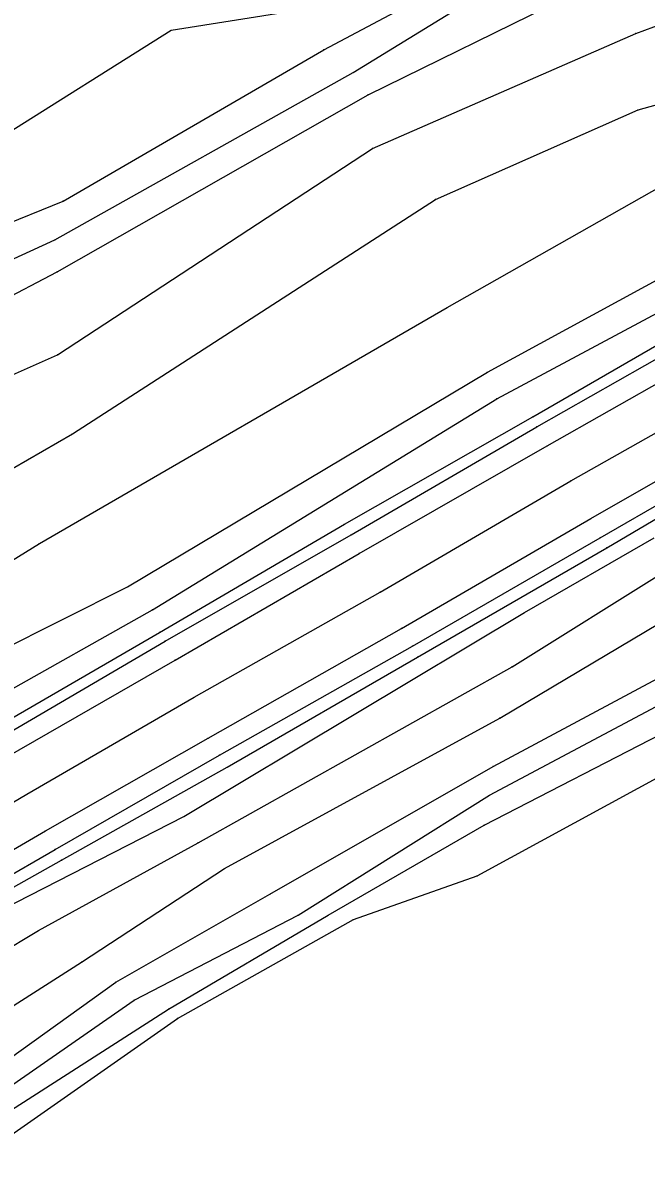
# Model space of a CAD drawing. Extents: x 1419505 to 1434054, y 1956910 to 1968644.
# Drawn here: x 1420594.1 to 1420764.9, y 1957442.3 to 1957754.1 of the extents above; entities that cross this region are included whole.
import ezdxf

# ---------------------------------------------------------------- set-up
doc = ezdxf.new("R2010")
doc.units = 0
for name, color, linetype in [('S_BREAKLINE', 7, 'Continuous'), ('S_DITCHLINE', 7, 'Continuous'), ('S_EDGE_PAVEMENT', 7, 'Continuous'), ('S_GRD_PT_SYM', 7, 'Continuous'), ('S_PAVEMENT_CROWN', 7, 'Continuous'), ('S_RDW_PT_SYM', 7, 'Continuous'), ('S_SHOULDER', 7, 'Continuous')]:
    doc.layers.add(name, color=color, linetype=linetype)

msp = doc.modelspace()

# ---------------------------------------------------------------- linework, layer by layer
at = {"layer": 'S_BREAKLINE'}
for p, q in [((1420676.5619, 1957746.7293), (1420747.4014, 1957784.2918)), ((1420762.0474, 1957751.1856), (1420822.4663, 1957773.8091)), ((1420688.6987, 1957734.3945), (1420751.9637, 1957765.4525)), ((1420634.7682, 1957752.0597), (1420668.8174, 1957757.475)), ((1420564.3636, 1957707.8288), (1420634.7682, 1957752.0597)), ((1420689.9057, 1957719.6396), (1420762.0474, 1957751.1856)), ((1420605.1263, 1957705.2286), (1420676.5619, 1957746.7293)), ((1420762.7104, 1957730.2693), (1420828.0187, 1957748.5074)), ((1420603.5202, 1957685.7924), (1420688.6987, 1957734.3945)), ((1420707.1558, 1957705.6717), (1420762.7104, 1957730.2693)), ((1420603.5812, 1957663.0639), (1420689.9057, 1957719.6396)), ((1420710.3931, 1957676.0218), (1420777.2834, 1957714.0282)), ((1420556.7121, 1957685.4324), (1420605.1263, 1957705.2286)), ((1420607.7344, 1957641.4435), (1420707.1558, 1957705.6717)), ((1420721.4338, 1957658.3246), (1420789.0651, 1957695.153)), ((1420723.9649, 1957651.0511), (1420793.4084, 1957688.1545)), ((1420567.4698, 1957667.0672), (1420603.5202, 1957685.7924)), ((1420598.7138, 1957611.3936), (1420710.3931, 1957676.0218)), ((1420733.8216, 1957646.0758), (1420782.2537, 1957674.1126)), ((1420571.2251, 1957648.772), (1420603.5812, 1957663.0639)), ((1420622.8144, 1957599.4568), (1420721.4338, 1957658.3246)), ((1420629.6118, 1957593.1894), (1420723.9649, 1957651.0511)), ((1420682.2502, 1957616.6879), (1420733.8216, 1957646.0758)), ((1420567.3678, 1957618.048), (1420607.7344, 1957641.4435)), ((1420754.1189, 1957610.1985), (1420803.6961, 1957639.4474)), ((1420631.534, 1957586.927), (1420682.2502, 1957616.6879)), ((1420570.022, 1957593.6544), (1420598.7138, 1957611.3936)), ((1420731.5854, 1957592.3974), (1420767.1127, 1957612.8747)), ((1420702.2065, 1957580.1616), (1420754.1189, 1957610.1985)), ((1420728.1582, 1957577.5754), (1420770.841, 1957604.2471)), ((1420578.5285, 1957577.3094), (1420622.8144, 1957599.4568)), ((1420582.9688, 1957566.8997), (1420629.6118, 1957593.1894)), ((1420724.794, 1957563.4795), (1420776.8723, 1957594.4615)), ((1420638.2634, 1957536.4857), (1420731.5854, 1957592.3974)), ((1420585.467, 1957560.2123), (1420631.534, 1957586.927)), ((1420650.1282, 1957550.0216), (1420702.2065, 1957580.1616)), ((1420722.9409, 1957550.1856), (1420783.1568, 1957582.4907)), ((1420642.1346, 1957529.3143), (1420728.1582, 1957577.5754)), ((1420649.3861, 1957522.2408), (1420724.794, 1957563.4795)), ((1420718.6156, 1957520.2827), (1420793.8934, 1957561.2463)), ((1420604.7072, 1957524.557), (1420650.1282, 1957550.0216)), ((1420661.7959, 1957515.1874), (1420722.9409, 1957550.1856)), ((1420588.4272, 1957510.9861), (1420638.2634, 1957536.4857)), ((1420598.4178, 1957505.2107), (1420642.1346, 1957529.3143)), ((1420558.3322, 1957498.4813), (1420604.7072, 1957524.557)), ((1420610.1676, 1957496.5682), (1420649.3861, 1957522.2408)), ((1420684.7364, 1957508.2939), (1420718.6156, 1957520.2827)), ((1420619.5492, 1957491.0488), (1420661.7959, 1957515.1874)), ((1420636.4663, 1957481.1622), (1420684.7364, 1957508.2939)), ((1420558.5302, 1957481.5912), (1420598.4178, 1957505.2107)), ((1420570.161, 1957471.0985), (1420610.1676, 1957496.5682)), ((1420573.0112, 1957457.6237), (1420619.5492, 1957491.0488)), ((1420581.0057, 1957442.2667), (1420636.4663, 1957481.1622))]:
    msp.add_line(p, q, dxfattribs=at)
at = {"layer": 'S_DITCHLINE'}
for p, q in [((1420684.6244, 1957740.4739), (1420747.5095, 1957779.1374)), ((1420602.9021, 1957694.609), (1420684.6244, 1957740.4739)), ((1420559.9023, 1957674.8817), (1420602.9021, 1957694.609)), ((1420722.0038, 1957542.3461), (1420785.3999, 1957576.2173)), ((1420720.5077, 1957534.1066), (1420788.0581, 1957568.9488)), ((1420669.5594, 1957509.456), (1420722.0038, 1957542.3461)), ((1420677.789, 1957509.451), (1420720.5077, 1957534.1066)), ((1420624.6025, 1957486.1255), (1420669.5594, 1957509.456)), ((1420634.0221, 1957483.6623), (1420677.789, 1957509.451)), ((1420574.9243, 1957451.6853), (1420624.6025, 1957486.1255)), ((1420577.8055, 1957447.707), (1420634.0221, 1957483.6623))]:
    msp.add_line(p, q, dxfattribs=at)
at = {"layer": 'S_EDGE_PAVEMENT'}
for p, q in [((1420737.7958, 1957638.1193), (1420787.004, 1957666.1011)), ((1420749.7656, 1957618.2), (1420799.5318, 1957646.9039)), ((1420686.2625, 1957608.5904), (1420737.7958, 1957638.1193)), ((1420697.8532, 1957588.0781), (1420749.7656, 1957618.2)), ((1420635.8292, 1957579.3985), (1420686.2625, 1957608.5904)), ((1420644.9148, 1957558.0201), (1420697.8532, 1957588.0781)), ((1420589.4702, 1957552.7048), (1420635.8292, 1957579.3985)), ((1420600.3439, 1957532.6105), (1420644.9148, 1957558.0201)), ((1420554.712, 1957506.0958), (1420600.3439, 1957532.6105))]:
    msp.add_line(p, q, dxfattribs=at)
at = {"layer": 'S_GRD_PT_SYM'}
for points in [[(1420634.7682, 1957752.0597), (1420634.7682, 1957752.1097), (1420634.7682, 1957752.0597), (1420634.7182, 1957752.0597), (1420634.7682, 1957752.0597), (1420634.7682, 1957752.0097), (1420634.7682, 1957752.0597), (1420634.8182, 1957752.0597)], [(1420762.0474, 1957751.1856), (1420762.0474, 1957751.2356), (1420762.0474, 1957751.1856), (1420761.9974, 1957751.1856), (1420762.0474, 1957751.1856), (1420762.0474, 1957751.1356), (1420762.0474, 1957751.1856), (1420762.0974, 1957751.1856)], [(1420676.5619, 1957746.7293), (1420676.5619, 1957746.7793), (1420676.5619, 1957746.7293), (1420676.5119, 1957746.7293), (1420676.5619, 1957746.7293), (1420676.5619, 1957746.6793), (1420676.5619, 1957746.7293), (1420676.6119, 1957746.7293)], [(1420684.6244, 1957740.4739), (1420684.6244, 1957740.5239), (1420684.6244, 1957740.4739), (1420684.5744, 1957740.4739), (1420684.6244, 1957740.4739), (1420684.6244, 1957740.4239), (1420684.6244, 1957740.4739), (1420684.6744, 1957740.4739)], [(1420688.6987, 1957734.3945), (1420688.6987, 1957734.4445), (1420688.6987, 1957734.3945), (1420688.6487, 1957734.3945), (1420688.6987, 1957734.3945), (1420688.6987, 1957734.3445), (1420688.6987, 1957734.3945), (1420688.7487, 1957734.3945)], [(1420762.7104, 1957730.2693), (1420762.7104, 1957730.3193), (1420762.7104, 1957730.2693), (1420762.6604, 1957730.2693), (1420762.7104, 1957730.2693), (1420762.7104, 1957730.2193), (1420762.7104, 1957730.2693), (1420762.7604, 1957730.2693)], [(1420689.9057, 1957719.6396), (1420689.9057, 1957719.6896), (1420689.9057, 1957719.6396), (1420689.8557, 1957719.6396), (1420689.9057, 1957719.6396), (1420689.9057, 1957719.5896), (1420689.9057, 1957719.6396), (1420689.9557, 1957719.6396)], [(1420605.1263, 1957705.2286), (1420605.1263, 1957705.2786), (1420605.1263, 1957705.2286), (1420605.0763, 1957705.2286), (1420605.1263, 1957705.2286), (1420605.1263, 1957705.1786), (1420605.1263, 1957705.2286), (1420605.1763, 1957705.2286)], [(1420707.1558, 1957705.6717), (1420707.1558, 1957705.7217), (1420707.1558, 1957705.6717), (1420707.1058, 1957705.6717), (1420707.1558, 1957705.6717), (1420707.1558, 1957705.6217), (1420707.1558, 1957705.6717), (1420707.2058, 1957705.6717)], [(1420602.9021, 1957694.609), (1420602.9021, 1957694.659), (1420602.9021, 1957694.609), (1420602.8521, 1957694.609), (1420602.9021, 1957694.609), (1420602.9021, 1957694.559), (1420602.9021, 1957694.609), (1420602.9521, 1957694.609)], [(1420603.5202, 1957685.7924), (1420603.5202, 1957685.8424), (1420603.5202, 1957685.7924), (1420603.4702, 1957685.7924), (1420603.5202, 1957685.7924), (1420603.5202, 1957685.7424), (1420603.5202, 1957685.7924), (1420603.5702, 1957685.7924)], [(1420710.3931, 1957676.0218), (1420710.3931, 1957676.0718), (1420710.3931, 1957676.0218), (1420710.3431, 1957676.0218), (1420710.3931, 1957676.0218), (1420710.3931, 1957675.9718), (1420710.3931, 1957676.0218), (1420710.4431, 1957676.0218)], [(1420603.5812, 1957663.0639), (1420603.5812, 1957663.1139), (1420603.5812, 1957663.0639), (1420603.5312, 1957663.0639), (1420603.5812, 1957663.0639), (1420603.5812, 1957663.0139), (1420603.5812, 1957663.0639), (1420603.6312, 1957663.0639)], [(1420721.4338, 1957658.3246), (1420721.4338, 1957658.3746), (1420721.4338, 1957658.3246), (1420721.3838, 1957658.3246), (1420721.4338, 1957658.3246), (1420721.4338, 1957658.2746), (1420721.4338, 1957658.3246), (1420721.4838, 1957658.3246)], [(1420723.9649, 1957651.0511), (1420723.9649, 1957651.1011), (1420723.9649, 1957651.0511), (1420723.9149, 1957651.0511), (1420723.9649, 1957651.0511), (1420723.9649, 1957651.0011), (1420723.9649, 1957651.0511), (1420724.0149, 1957651.0511)], [(1420733.8216, 1957646.0758), (1420733.8216, 1957646.1258), (1420733.8216, 1957646.0758), (1420733.7716, 1957646.0758), (1420733.8216, 1957646.0758), (1420733.8216, 1957646.0258), (1420733.8216, 1957646.0758), (1420733.8716, 1957646.0758)], [(1420607.7344, 1957641.4435), (1420607.7344, 1957641.4935), (1420607.7344, 1957641.4435), (1420607.6844, 1957641.4435), (1420607.7344, 1957641.4435), (1420607.7344, 1957641.3935), (1420607.7344, 1957641.4435), (1420607.7844, 1957641.4435)], [(1420682.2502, 1957616.6879), (1420682.2502, 1957616.7379), (1420682.2502, 1957616.6879), (1420682.2002, 1957616.6879), (1420682.2502, 1957616.6879), (1420682.2502, 1957616.6379), (1420682.2502, 1957616.6879), (1420682.3002, 1957616.6879)], [(1420598.7138, 1957611.3936), (1420598.7138, 1957611.4436), (1420598.7138, 1957611.3936), (1420598.6638, 1957611.3936), (1420598.7138, 1957611.3936), (1420598.7138, 1957611.3436), (1420598.7138, 1957611.3936), (1420598.7638, 1957611.3936)], [(1420754.1189, 1957610.1985), (1420754.1189, 1957610.2485), (1420754.1189, 1957610.1985), (1420754.0689, 1957610.1985), (1420754.1189, 1957610.1985), (1420754.1189, 1957610.1485), (1420754.1189, 1957610.1985), (1420754.1689, 1957610.1985)], [(1420622.8144, 1957599.4568), (1420622.8144, 1957599.5068), (1420622.8144, 1957599.4568), (1420622.7644, 1957599.4568), (1420622.8144, 1957599.4568), (1420622.8144, 1957599.4068), (1420622.8144, 1957599.4568), (1420622.8644, 1957599.4568)], [(1420629.6118, 1957593.1894), (1420629.6118, 1957593.2394), (1420629.6118, 1957593.1894), (1420629.5618, 1957593.1894), (1420629.6118, 1957593.1894), (1420629.6118, 1957593.1394), (1420629.6118, 1957593.1894), (1420629.6618, 1957593.1894)], [(1420731.5854, 1957592.3974), (1420731.5854, 1957592.4474), (1420731.5854, 1957592.3974), (1420731.5354, 1957592.3974), (1420731.5854, 1957592.3974), (1420731.5854, 1957592.3474), (1420731.5854, 1957592.3974), (1420731.6354, 1957592.3974)], [(1420631.534, 1957586.927), (1420631.534, 1957586.977), (1420631.534, 1957586.927), (1420631.484, 1957586.927), (1420631.534, 1957586.927), (1420631.534, 1957586.877), (1420631.534, 1957586.927), (1420631.584, 1957586.927)], [(1420702.2065, 1957580.1616), (1420702.2065, 1957580.2116), (1420702.2065, 1957580.1616), (1420702.1565, 1957580.1616), (1420702.2065, 1957580.1616), (1420702.2065, 1957580.1116), (1420702.2065, 1957580.1616), (1420702.2565, 1957580.1616)], [(1420728.1582, 1957577.5754), (1420728.1582, 1957577.6254), (1420728.1582, 1957577.5754), (1420728.1082, 1957577.5754), (1420728.1582, 1957577.5754), (1420728.1582, 1957577.5254), (1420728.1582, 1957577.5754), (1420728.2082, 1957577.5754)], [(1420724.794, 1957563.4795), (1420724.794, 1957563.5295), (1420724.794, 1957563.4795), (1420724.744, 1957563.4795), (1420724.794, 1957563.4795), (1420724.794, 1957563.4295), (1420724.794, 1957563.4795), (1420724.844, 1957563.4795)], [(1420650.1282, 1957550.0216), (1420650.1282, 1957550.0716), (1420650.1282, 1957550.0216), (1420650.0782, 1957550.0216), (1420650.1282, 1957550.0216), (1420650.1282, 1957549.9716), (1420650.1282, 1957550.0216), (1420650.1782, 1957550.0216)], [(1420722.9409, 1957550.1856), (1420722.9409, 1957550.2356), (1420722.9409, 1957550.1856), (1420722.8909, 1957550.1856), (1420722.9409, 1957550.1856), (1420722.9409, 1957550.1356), (1420722.9409, 1957550.1856), (1420722.9909, 1957550.1856)], [(1420722.0038, 1957542.3461), (1420722.0038, 1957542.3961), (1420722.0038, 1957542.3461), (1420721.9538, 1957542.3461), (1420722.0038, 1957542.3461), (1420722.0038, 1957542.2961), (1420722.0038, 1957542.3461), (1420722.0538, 1957542.3461)], [(1420638.2634, 1957536.4857), (1420638.2634, 1957536.5357), (1420638.2634, 1957536.4857), (1420638.2134, 1957536.4857), (1420638.2634, 1957536.4857), (1420638.2634, 1957536.4357), (1420638.2634, 1957536.4857), (1420638.3134, 1957536.4857)], [(1420720.5077, 1957534.1066), (1420720.5077, 1957534.1566), (1420720.5077, 1957534.1066), (1420720.4577, 1957534.1066), (1420720.5077, 1957534.1066), (1420720.5077, 1957534.0566), (1420720.5077, 1957534.1066), (1420720.5577, 1957534.1066)], [(1420642.1346, 1957529.3143), (1420642.1346, 1957529.3643), (1420642.1346, 1957529.3143), (1420642.0846, 1957529.3143), (1420642.1346, 1957529.3143), (1420642.1346, 1957529.2643), (1420642.1346, 1957529.3143), (1420642.1846, 1957529.3143)], [(1420604.7072, 1957524.557), (1420604.7072, 1957524.607), (1420604.7072, 1957524.557), (1420604.6572, 1957524.557), (1420604.7072, 1957524.557), (1420604.7072, 1957524.507), (1420604.7072, 1957524.557), (1420604.7572, 1957524.557)], [(1420649.3861, 1957522.2408), (1420649.3861, 1957522.2908), (1420649.3861, 1957522.2408), (1420649.3361, 1957522.2408), (1420649.3861, 1957522.2408), (1420649.3861, 1957522.1908), (1420649.3861, 1957522.2408), (1420649.4361, 1957522.2408)], [(1420718.6156, 1957520.2827), (1420718.6156, 1957520.3327), (1420718.6156, 1957520.2827), (1420718.5656, 1957520.2827), (1420718.6156, 1957520.2827), (1420718.6156, 1957520.2327), (1420718.6156, 1957520.2827), (1420718.6656, 1957520.2827)], [(1420661.7959, 1957515.1874), (1420661.7959, 1957515.2374), (1420661.7959, 1957515.1874), (1420661.7459, 1957515.1874), (1420661.7959, 1957515.1874), (1420661.7959, 1957515.1374), (1420661.7959, 1957515.1874), (1420661.8459, 1957515.1874)], [(1420669.5594, 1957509.456), (1420669.5594, 1957509.506), (1420669.5594, 1957509.456), (1420669.5094, 1957509.456), (1420669.5594, 1957509.456), (1420669.5594, 1957509.406), (1420669.5594, 1957509.456), (1420669.6094, 1957509.456)], [(1420677.789, 1957509.451), (1420677.789, 1957509.501), (1420677.789, 1957509.451), (1420677.739, 1957509.451), (1420677.789, 1957509.451), (1420677.789, 1957509.401), (1420677.789, 1957509.451), (1420677.839, 1957509.451)], [(1420684.7364, 1957508.2939), (1420684.7364, 1957508.3439), (1420684.7364, 1957508.2939), (1420684.6864, 1957508.2939), (1420684.7364, 1957508.2939), (1420684.7364, 1957508.2439), (1420684.7364, 1957508.2939), (1420684.7864, 1957508.2939)], [(1420598.4178, 1957505.2107), (1420598.4178, 1957505.2607), (1420598.4178, 1957505.2107), (1420598.3678, 1957505.2107), (1420598.4178, 1957505.2107), (1420598.4178, 1957505.1607), (1420598.4178, 1957505.2107), (1420598.4678, 1957505.2107)], [(1420610.1676, 1957496.5682), (1420610.1676, 1957496.6182), (1420610.1676, 1957496.5682), (1420610.1176, 1957496.5682), (1420610.1676, 1957496.5682), (1420610.1676, 1957496.5182), (1420610.1676, 1957496.5682), (1420610.2176, 1957496.5682)], [(1420619.5492, 1957491.0488), (1420619.5492, 1957491.0988), (1420619.5492, 1957491.0488), (1420619.4992, 1957491.0488), (1420619.5492, 1957491.0488), (1420619.5492, 1957490.9988), (1420619.5492, 1957491.0488), (1420619.5992, 1957491.0488)], [(1420624.6025, 1957486.1255), (1420624.6025, 1957486.1755), (1420624.6025, 1957486.1255), (1420624.5525, 1957486.1255), (1420624.6025, 1957486.1255), (1420624.6025, 1957486.0755), (1420624.6025, 1957486.1255), (1420624.6525, 1957486.1255)], [(1420634.0221, 1957483.6623), (1420634.0221, 1957483.7123), (1420634.0221, 1957483.6623), (1420633.9721, 1957483.6623), (1420634.0221, 1957483.6623), (1420634.0221, 1957483.6123), (1420634.0221, 1957483.6623), (1420634.0721, 1957483.6623)], [(1420636.4663, 1957481.1622), (1420636.4663, 1957481.2122), (1420636.4663, 1957481.1622), (1420636.4163, 1957481.1622), (1420636.4663, 1957481.1622), (1420636.4663, 1957481.1122), (1420636.4663, 1957481.1622), (1420636.5163, 1957481.1622)]]:
    msp.add_lwpolyline(points, dxfattribs=at)
at = {"layer": 'S_PAVEMENT_CROWN'}
for p, q in [((1420744.2482, 1957628.5247), (1420792.2493, 1957655.6874)), ((1420692.0119, 1957598.0077), (1420744.2482, 1957628.5247)), ((1420641.0806, 1957569.1879), (1420692.0119, 1957598.0077)), ((1420595.2166, 1957542.6141), (1420641.0806, 1957569.1879)), ((1420549.5467, 1957515.8474), (1420595.2166, 1957542.6141))]:
    msp.add_line(p, q, dxfattribs=at)
at = {"layer": 'S_RDW_PT_SYM'}
for points in [[(1420734.9256, 1957643.3687), (1420734.9256, 1957643.4187), (1420734.9256, 1957643.3687), (1420734.8756, 1957643.3687), (1420734.9256, 1957643.3687), (1420734.9256, 1957643.3187), (1420734.9256, 1957643.3687), (1420734.9756, 1957643.3687)], [(1420737.7958, 1957638.1193), (1420737.7958, 1957638.1693), (1420737.7958, 1957638.1193), (1420737.7458, 1957638.1193), (1420737.7958, 1957638.1193), (1420737.7958, 1957638.0693), (1420737.7958, 1957638.1193), (1420737.8458, 1957638.1193)], [(1420744.2482, 1957628.5247), (1420744.2482, 1957628.5747), (1420744.2482, 1957628.5247), (1420744.1982, 1957628.5247), (1420744.2482, 1957628.5247), (1420744.2482, 1957628.4747), (1420744.2482, 1957628.5247), (1420744.2982, 1957628.5247)], [(1420749.7656, 1957618.2), (1420749.7656, 1957618.25), (1420749.7656, 1957618.2), (1420749.7156, 1957618.2), (1420749.7656, 1957618.2), (1420749.7656, 1957618.15), (1420749.7656, 1957618.2), (1420749.8156, 1957618.2)], [(1420684.0934, 1957613.7397), (1420684.0934, 1957613.7897), (1420684.0934, 1957613.7397), (1420684.0434, 1957613.7397), (1420684.0934, 1957613.7397), (1420684.0934, 1957613.6897), (1420684.0934, 1957613.7397), (1420684.1434, 1957613.7397)], [(1420752.2438, 1957612.8937), (1420752.2438, 1957612.9437), (1420752.2438, 1957612.8937), (1420752.1938, 1957612.8937), (1420752.2438, 1957612.8937), (1420752.2438, 1957612.8437), (1420752.2438, 1957612.8937), (1420752.2938, 1957612.8937)], [(1420686.2625, 1957608.5904), (1420686.2625, 1957608.6404), (1420686.2625, 1957608.5904), (1420686.2125, 1957608.5904), (1420686.2625, 1957608.5904), (1420686.2625, 1957608.5404), (1420686.2625, 1957608.5904), (1420686.3125, 1957608.5904)], [(1420692.0119, 1957598.0077), (1420692.0119, 1957598.0577), (1420692.0119, 1957598.0077), (1420691.9619, 1957598.0077), (1420692.0119, 1957598.0077), (1420692.0119, 1957597.9577), (1420692.0119, 1957598.0077), (1420692.0619, 1957598.0077)], [(1420697.8532, 1957588.0781), (1420697.8532, 1957588.1281), (1420697.8532, 1957588.0781), (1420697.8032, 1957588.0781), (1420697.8532, 1957588.0781), (1420697.8532, 1957588.0281), (1420697.8532, 1957588.0781), (1420697.9032, 1957588.0781)], [(1420633.1061, 1957584.6139), (1420633.1061, 1957584.6639), (1420633.1061, 1957584.6139), (1420633.0561, 1957584.6139), (1420633.1061, 1957584.6139), (1420633.1061, 1957584.5639), (1420633.1061, 1957584.6139), (1420633.1561, 1957584.6139)], [(1420700.8304, 1957583.2348), (1420700.8304, 1957583.2848), (1420700.8304, 1957583.2348), (1420700.7804, 1957583.2348), (1420700.8304, 1957583.2348), (1420700.8304, 1957583.1848), (1420700.8304, 1957583.2348), (1420700.8804, 1957583.2348)], [(1420635.8292, 1957579.3985), (1420635.8292, 1957579.4485), (1420635.8292, 1957579.3985), (1420635.7792, 1957579.3985), (1420635.8292, 1957579.3985), (1420635.8292, 1957579.3485), (1420635.8292, 1957579.3985), (1420635.8792, 1957579.3985)], [(1420641.0806, 1957569.1879), (1420641.0806, 1957569.2379), (1420641.0806, 1957569.1879), (1420641.0306, 1957569.1879), (1420641.0806, 1957569.1879), (1420641.0806, 1957569.1379), (1420641.0806, 1957569.1879), (1420641.1306, 1957569.1879)], [(1420644.9148, 1957558.0201), (1420644.9148, 1957558.0701), (1420644.9148, 1957558.0201), (1420644.8648, 1957558.0201), (1420644.9148, 1957558.0201), (1420644.9148, 1957557.9701), (1420644.9148, 1957558.0201), (1420644.9648, 1957558.0201)], [(1420647.984, 1957553.3428), (1420647.984, 1957553.3928), (1420647.984, 1957553.3428), (1420647.934, 1957553.3428), (1420647.984, 1957553.3428), (1420647.984, 1957553.2928), (1420647.984, 1957553.3428), (1420648.034, 1957553.3428)], [(1420595.2166, 1957542.6141), (1420595.2166, 1957542.6641), (1420595.2166, 1957542.6141), (1420595.1666, 1957542.6141), (1420595.2166, 1957542.6141), (1420595.2166, 1957542.5641), (1420595.2166, 1957542.6141), (1420595.2666, 1957542.6141)], [(1420600.3439, 1957532.6105), (1420600.3439, 1957532.6605), (1420600.3439, 1957532.6105), (1420600.2939, 1957532.6105), (1420600.3439, 1957532.6105), (1420600.3439, 1957532.5605), (1420600.3439, 1957532.6105), (1420600.3939, 1957532.6105)], [(1420602.9521, 1957527.4942), (1420602.9521, 1957527.5442), (1420602.9521, 1957527.4942), (1420602.9021, 1957527.4942), (1420602.9521, 1957527.4942), (1420602.9521, 1957527.4442), (1420602.9521, 1957527.4942), (1420603.0021, 1957527.4942)]]:
    msp.add_lwpolyline(points, dxfattribs=at)
at = {"layer": 'S_SHOULDER'}
for p, q in [((1420734.9256, 1957643.3687), (1420783.7408, 1957671.0664)), ((1420684.0934, 1957613.7397), (1420734.9256, 1957643.3687)), ((1420752.2438, 1957612.8937), (1420802.554, 1957641.8696)), ((1420633.1061, 1957584.6139), (1420684.0934, 1957613.7397)), ((1420700.8304, 1957583.2348), (1420752.2438, 1957612.8937)), ((1420587.3941, 1957557.7871), (1420633.1061, 1957584.6139)), ((1420647.984, 1957553.3428), (1420700.8304, 1957583.2348)), ((1420602.9521, 1957527.4942), (1420647.984, 1957553.3428)), ((1420556.7851, 1957500.7344), (1420602.9521, 1957527.4942))]:
    msp.add_line(p, q, dxfattribs=at)

doc.saveas('drawing.dxf')
